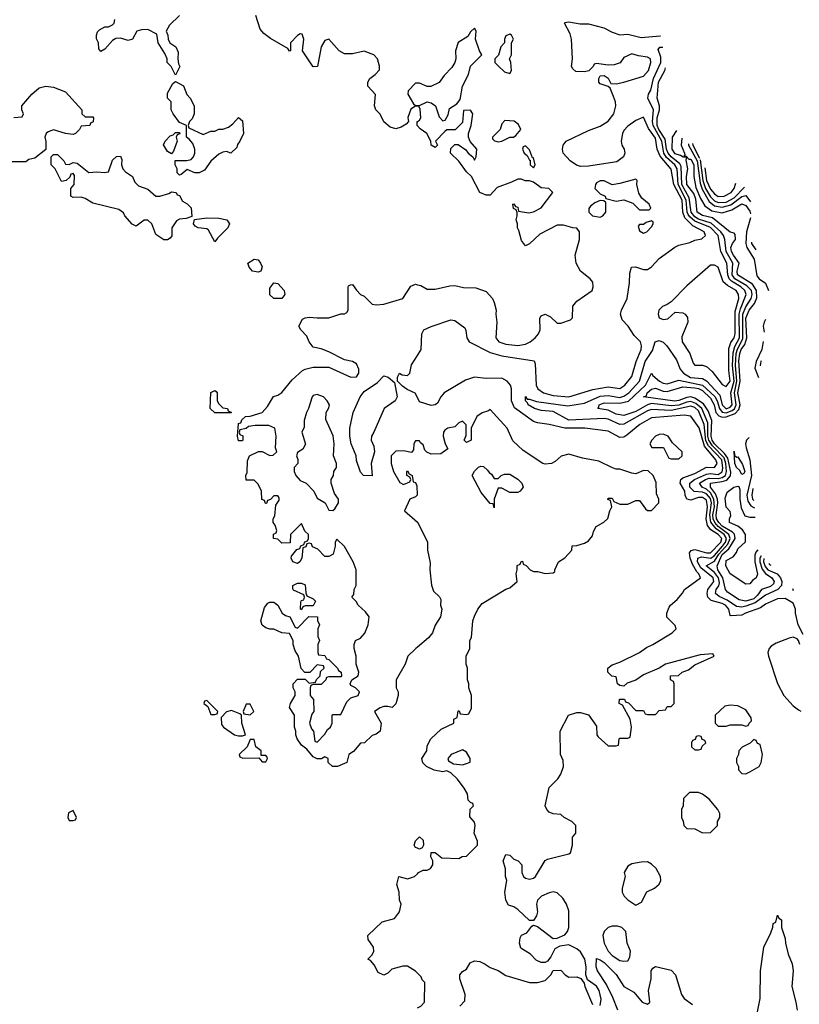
# Model space of a CAD drawing. Header units: inches. Extents: x 2380053 to 2584298, y 380219 to 546618.
# Tile 720 of 788: x 2537978 to 2541942, y 481840 to 486848. Entities that reach past the tile are written whole.
import ezdxf

# ---------------------------------------------------------------- set-up
doc = ezdxf.new("R2010")
doc.units = ezdxf.units.IN
doc.header["$MEASUREMENT"] = 0
doc.layers.add('C5438', color=7, linetype='Continuous')
doc.layers.add('C5448', color=7, linetype='Continuous')

msp = doc.modelspace()

# ---------------------------------------------------------------- linework, layer by layer
at = {"layer": 'C5438', "color": 2}
for points, elevation in [([(2538790.9, 486869.1), (2538739.8, 486820.2), (2538722, 486790), (2538731.3, 486770), (2538732, 486750), (2538742, 486730), (2538771.3, 486710), (2538783.6, 486683.6), (2538782, 486650), (2538784.7, 486624.7), (2538791.3, 486610), (2538770, 486566), (2538748, 486610), (2538728, 486630), (2538728, 486650), (2538716.4, 486676.4), (2538682, 486730), (2538675.3, 486775.3), (2538630, 486798), (2538596.4, 486796.4), (2538574, 486790), (2538550.7, 486749.3), (2538530, 486742), (2538490, 486754), (2538467.1, 486752.9), (2538450, 486742), (2538410, 486698), (2538390, 486686), (2538380.4, 486700.4), (2538378, 486730), (2538368.4, 486751.6), (2538368, 486770), (2538373.6, 486786.4), (2538383.2, 486796.8), (2538410, 486811.3), (2538430, 486812), (2538450, 486822), (2538458, 486830), (2538462, 486850)], 34), ([(2540000, 486408.3), (2539990, 486408.7), (2539966.4, 486393.6), (2539951.6, 486351.6), (2539954, 486330), (2539943.6, 486316.4), (2539918, 486302), (2539890, 486294), (2539860.9, 486300.9), (2539829.3, 486329.3), (2539810, 486368), (2539788.7, 486390), (2539782, 486410), (2539787.3, 486467.3), (2539748.7, 486510), (2539748.7, 486530), (2539758, 486550), (2539786, 486570), (2539807.3, 486592.7), (2539808, 486612), (2539797.2, 486650), (2539779, 486670), (2539730, 486689), (2539670, 486674), (2539630, 486674), (2539602, 486690), (2539550, 486748.7), (2539530, 486742), (2539511, 486710), (2539492, 486610), (2539470, 486608.7), (2539415.3, 486690), (2539422, 486750), (2539414, 486774), (2539403.6, 486776.4), (2539390, 486768), (2539354, 486730), (2539354, 486690), (2539350, 486688), (2539342, 486702), (2539252.9, 486752.9), (2539218.6, 486778.6), (2539200.9, 486800.9), (2539178, 486870)], 34), ([(2537948.4, 486351.6), (2537990, 486354), (2537998, 486370), (2537988, 486390), (2537988, 486410), (2538039, 486470), (2538077.5, 486502.5), (2538110.8, 486510.8), (2538150, 486504.7), (2538210, 486482), (2538294, 486390), (2538294, 486370), (2538310, 486354), (2538350, 486354), (2538354, 486350), (2538351.3, 486328.7), (2538338, 486322), (2538334, 486310), (2538290, 486306), (2538282, 486290), (2538262, 486270), (2538250, 486265.2), (2538210, 486268.7), (2538150, 486288.7), (2538122, 486278), (2538112, 486270), (2538106, 486250), (2538111.6, 486228.4), (2538111.3, 486188.7), (2538055.3, 486144.7), (2538023.6, 486136.4), (2538010, 486126), (2537910, 486126)], 34), ([(2540000, 486526), (2539990, 486526), (2539952.7, 486487.3), (2539952, 486470), (2539979.6, 486419.6), (2539990, 486412), (2540000, 486412)], 34), ([(2540000, 486307.9), (2539998, 486310), (2539998, 486330), (2540000, 486331.3)], 34), ([(2540000, 483657), (2539991.3, 483650), (2539951.3, 483610), (2539938, 483570), (2539892, 483490), (2539892, 483450), (2539902, 483430), (2539902, 483410), (2539890, 483368), (2539871, 483349), (2539850, 483355.3), (2539830, 483355.3), (2539810, 483348.7), (2539782, 483330), (2539816, 483270), (2539811.3, 483230), (2539790, 483214), (2539770, 483208), (2539730.9, 483169.1), (2539710, 483168), (2539674.4, 483125.6), (2539652, 483110), (2539642, 483070), (2539594, 483050), (2539568.9, 483048.9), (2539546, 483070), (2539546, 483090), (2539530, 483098), (2539512, 483088), (2539490, 483088), (2539470, 483098), (2539438, 483138), (2539410, 483158), (2539388.7, 483190), (2539382, 483210), (2539382, 483230), (2539375.3, 483250), (2539375.3, 483310), (2539349.2, 483350), (2539355.3, 483370), (2539378, 483410), (2539378, 483430), (2539368.9, 483448.9), (2539368, 483470), (2539390, 483494), (2539430, 483494), (2539450, 483474), (2539482, 483478), (2539487.3, 483492.7), (2539506, 483510), (2539507.3, 483532.7), (2539526, 483550), (2539522, 483562), (2539490, 483566), (2539452.7, 483527.3), (2539427.3, 483527.3), (2539408.4, 483548.4), (2539395.3, 483610), (2539378, 483638), (2539369, 483670), (2539368.7, 483690), (2539350, 483726), (2539310, 483728.7), (2539270, 483748), (2539250, 483748), (2539230, 483755.3), (2539210, 483768), (2539204, 483790), (2539222, 483858), (2539240.2, 483879.8), (2539250, 483884.7), (2539270, 483884.7), (2539290.8, 483870.8), (2539312, 483830), (2539330, 483818), (2539351.3, 483811.3), (2539378, 483758), (2539390, 483754), (2539447.3, 483812.7), (2539491.3, 483811.3), (2539492.7, 483792.7), (2539502, 483770), (2539494, 483750), (2539494, 483710), (2539502, 483690), (2539494, 483670), (2539494, 483630), (2539498, 483618), (2539530, 483614), (2539538, 483598), (2539550, 483594), (2539594, 483550), (2539598, 483538), (2539612, 483530), (2539614, 483510), (2539610, 483506), (2539550, 483506), (2539538, 483502), (2539534, 483490), (2539510, 483466), (2539470, 483466), (2539458, 483462), (2539454, 483450), (2539454, 483410), (2539472, 483390), (2539474, 483330), (2539463.6, 483316.4), (2539452, 483270), (2539461, 483241), (2539472, 483230), (2539478, 483178), (2539490, 483174), (2539530, 483214), (2539543.1, 483236.9), (2539558, 483250), (2539566, 483270), (2539566, 483310), (2539570, 483314), (2539610, 483314), (2539642, 483378), (2539662, 483398), (2539698, 483410), (2539706, 483430), (2539686, 483450), (2539662, 483462), (2539658, 483470), (2539666, 483490), (2539698, 483510), (2539702, 483530), (2539688, 483570), (2539688, 483610), (2539678, 483650), (2539678, 483670), (2539686, 483690), (2539710, 483702), (2539732.9, 483727.1), (2539749, 483770), (2539754, 483810), (2539736.5, 483836.5), (2539698, 483870), (2539688.4, 483888.4), (2539666, 483910), (2539676.4, 483923.6), (2539678, 483950), (2539688, 483970), (2539688.7, 484050), (2539674, 484090), (2539630, 484168), (2539590, 484206), (2539582, 484190), (2539582, 484170), (2539572, 484130), (2539550, 484118), (2539530, 484118), (2539494.6, 484154.6), (2539467.3, 484167.3), (2539462, 484182), (2539450, 484186), (2539438, 484182), (2539432.7, 484167.3), (2539418, 484162), (2539412, 484110), (2539402, 484090), (2539390, 484082), (2539366, 484090), (2539358, 484110), (2539360.4, 484119.6), (2539387.3, 484152.7), (2539402, 484158), (2539407.3, 484172.7), (2539422, 484178), (2539427.3, 484192.7), (2539442, 484198), (2539446, 484210), (2539446, 484230), (2539427.3, 484247.3), (2539410, 484286), (2539354, 484230), (2539352.7, 484187.3), (2539310, 484186), (2539290, 484206), (2539268, 484210), (2539268.4, 484231.6), (2539282, 484238), (2539286, 484250), (2539276.4, 484276.4), (2539266, 484290), (2539266, 484310), (2539274.6, 484325.4), (2539280.4, 484379.6), (2539296.4, 484403.6), (2539296.4, 484416.4), (2539290, 484426), (2539270, 484426), (2539252.7, 484407.3), (2539238, 484402), (2539232.7, 484387.3), (2539227.3, 484387.3), (2539222, 484402), (2539208.4, 484408.4), (2539208, 484450), (2539190, 484486), (2539170, 484506), (2539130, 484506), (2539128, 484530), (2539135.3, 484544.7), (2539136.4, 484603.6), (2539146, 484630), (2539191.6, 484651.6), (2539210, 484652), (2539250, 484632), (2539267.3, 484632.7), (2539286, 484650), (2539278, 484670), (2539282, 484730), (2539275.3, 484770), (2539244.7, 484784.7), (2539175.3, 484784.7), (2539141, 484779), (2539130, 484768), (2539098, 484762), (2539094, 484750), (2539098, 484738), (2539111.6, 484731.6), (2539111.6, 484711.6), (2539110, 484706), (2539090, 484706), (2539086, 484730), (2539090, 484794), (2539102, 484798), (2539107.3, 484812.7), (2539126, 484830), (2539150, 484831.3), (2539210, 484851), (2539238.6, 484881.4), (2539268.9, 484931.1), (2539290, 484938), (2539310, 484951.3), (2539363.7, 485016.3), (2539416, 485064), (2539430, 485071.3), (2539470, 485081), (2539550, 485080.7), (2539662, 485030), (2539690, 485031), (2539702.7, 485050), (2539702.7, 485070), (2539690, 485097.2), (2539670, 485109), (2539630, 485118), (2539550, 485159.5), (2539510, 485174), (2539470, 485182), (2539449.3, 485209.3), (2539438.6, 485238.6), (2539408, 485270), (2539398, 485290), (2539415.3, 485324.7), (2539430, 485331.3), (2539450, 485336), (2539490, 485331), (2539548.9, 485331.1), (2539610, 485351.3), (2539630, 485352), (2539640.4, 485359.6), (2539648.4, 485371.6), (2539648.4, 485488.4), (2539650, 485494), (2539660.4, 485499.6), (2539670, 485502), (2539690, 485472), (2539711.3, 485451.3), (2539730, 485442), (2539770, 485402), (2539790, 485398), (2539830, 485401), (2539926, 485430), (2539966.3, 485493.7), (2539990, 485502.8), (2540000, 485500.5)], 34), ([(2540000, 484925.7), (2539989.2, 484949.2), (2539947.3, 484967.3), (2539924.1, 484984.1), (2539898, 485010), (2539898, 485030), (2539908.9, 485051.1), (2539922, 485042), (2539950, 485038), (2539962, 485050), (2539970, 485092), (2540000, 485139.8)], 30), ([(2540000, 484706), (2539990, 484706), (2539982, 484690), (2539979.6, 484660.4), (2539970, 484646), (2539930, 484655.3), (2539890, 484654), (2539867.3, 484630), (2539866.8, 484590), (2539878, 484550), (2539910, 484494), (2539930, 484484.7), (2539962, 484498), (2539966, 484510), (2539962, 484522), (2539946, 484530), (2539946, 484550), (2539950, 484554), (2539958, 484538), (2539974, 484530), (2539978, 484498), (2539990, 484494), (2539996.9, 484476.9), (2539998, 484430), (2539990, 484422), (2539962, 484410), (2539934, 484350), (2540000, 484291.8)], 34), ([(2540000, 482633.3), (2539990, 482638), (2539984, 482650), (2539990, 482672), (2540000, 482682)], 34), ([(2540000, 481998.4), (2539990, 482008.7), (2539950, 482033.2), (2539926.4, 482033.6), (2539870, 482018), (2539850, 481998), (2539830, 481988.7), (2539801.2, 482001.2), (2539780.4, 482040.4), (2539762, 482062), (2539748.7, 482070), (2539770, 482092), (2539779, 482110), (2539777.2, 482130), (2539749.2, 482170), (2539748.7, 482190), (2539821.5, 482258.5), (2539884, 482276), (2539909, 482310), (2539918, 482350), (2539908.7, 482370), (2539908, 482410), (2539895.3, 482450), (2539906, 482490), (2539950, 482478), (2539986, 482490), (2540000, 482504)], 34)]:
    msp.add_lwpolyline(points, dxfattribs=dict(at, elevation=elevation))
for points, elevation in [([(2538910, 486264.7), (2538950, 486282), (2538970, 486282), (2538990, 486291.3), (2539010, 486291.3), (2539039, 486301), (2539062, 486318), (2539090, 486351.3), (2539110, 486334), (2539116, 486270), (2539098, 486230), (2539086, 486214), (2539082, 486198), (2539051.3, 486168.7), (2539030, 486178), (2539010, 486175.3), (2538990, 486164), (2538950, 486129), (2538917.1, 486082.9), (2538890, 486069.2), (2538869, 486069), (2538830, 486086), (2538799.6, 486060.4), (2538790, 486058), (2538778, 486070), (2538778, 486090), (2538768.7, 486110), (2538768, 486132), (2538828.4, 486131.6), (2538850, 486138), (2538862, 486150), (2538868.7, 486170), (2538868.7, 486190), (2538858, 486218), (2538840.4, 486240.4), (2538826, 486250), (2538826, 486310), (2538790, 486326), (2538758, 486370), (2538748, 486390), (2538748, 486430), (2538728.7, 486450), (2538730, 486474), (2538756.4, 486523.6), (2538770, 486534), (2538810, 486511.3), (2538827.3, 486467.3), (2538844.7, 486450), (2538864.7, 486410), (2538864.7, 486370), (2538855.3, 486344.7), (2538842, 486330), (2538834, 486310), (2538838, 486298)], 34), ([(2538750, 486166), (2538730, 486178), (2538708.9, 486211.1), (2538718, 486230), (2538743.1, 486256.9), (2538758, 486262), (2538770, 486274), (2538790, 486274), (2538792.7, 486267.3), (2538778, 486262), (2538774, 486250), (2538778, 486230), (2538759.6, 486180.4)], 34), ([(2538230, 486112), (2538250, 486122), (2538270, 486118), (2538330, 486071.3), (2538370, 486074.8), (2538408.9, 486071.1), (2538430, 486074), (2538450, 486134), (2538470, 486152), (2538490, 486154), (2538498, 486138), (2538496, 486110), (2538502, 486090), (2538515.3, 486075.3), (2538550.7, 486050.7), (2538562.5, 486022.5), (2538582.5, 486002.5), (2538630, 485986), (2538670, 485951.3), (2538690, 485951.3), (2538736.4, 485963.6), (2538750, 485972), (2538774, 485970), (2538778, 485958), (2538790, 485954), (2538805.4, 485925.4), (2538830, 485911.3), (2538850, 485891.3), (2538852.7, 485847.3), (2538823.6, 485836.4), (2538790, 485834), (2538775.3, 485824.7), (2538751.3, 485790), (2538751.6, 485748.4), (2538743.6, 485736.4), (2538730, 485728), (2538710, 485729), (2538670, 485755.3), (2538649.2, 485809.2), (2538630, 485828.7), (2538610, 485828.7), (2538570, 485798), (2538550, 485808.7), (2538513.2, 485850), (2538506, 485866), (2538482.7, 485882.7), (2538350, 485915.1), (2538310, 485939.3), (2538290, 485946), (2538250, 485944), (2538238, 485950), (2538238, 485990), (2538255.3, 486010), (2538256.4, 486056.4), (2538250, 486066), (2538238, 486062), (2538232.7, 486047.3), (2538214, 486030), (2538190, 486026), (2538158, 486090), (2538138, 486110), (2538138, 486150), (2538150, 486162), (2538170, 486162), (2538202, 486130), (2538210, 486114)], 34), ([(2538970, 485718), (2538938, 485778), (2538930, 485784), (2538886, 485790), (2538870, 485798), (2538862, 485810), (2538867.3, 485832.7), (2538930, 485840.7), (2538990, 485838.8), (2539030.7, 485830.7), (2539044.7, 485810), (2539036, 485790), (2538982.8, 485737.2)], 34), ([(2539190, 485563.7), (2539162, 485570), (2539144, 485590), (2539138, 485610), (2539170, 485631), (2539190, 485626), (2539202.8, 485610), (2539210.5, 485590.5), (2539204.7, 485570)], 34), ([(2539270, 485429.4), (2539249.6, 485449.6), (2539250, 485482), (2539269.5, 485510.5), (2539290, 485506.8), (2539322.8, 485470), (2539326.8, 485450), (2539310, 485429.4)], 34), ([(2539770, 484528), (2539726, 484530), (2539710, 484546), (2539690, 484606), (2539689, 484630), (2539662.7, 484690), (2539656, 484730), (2539656, 484770), (2539674, 484850), (2539709.2, 484930), (2539730, 484957.3), (2539797.2, 485002.8), (2539830, 485036), (2539850.7, 485030.7), (2539883.6, 485003.6), (2539896.3, 484930), (2539886.8, 484910), (2539831, 484870), (2539778.8, 484750), (2539766, 484730), (2539764.7, 484710), (2539778.5, 484678.5), (2539782, 484650), (2539764.7, 484590)], 30), ([(2539050, 484848), (2538970, 484848.7), (2538946, 484870), (2538950, 484952), (2538970, 484962), (2538976.9, 484956.9), (2538982, 484950), (2538982, 484910), (2538990, 484894), (2539010, 484874), (2539034, 484870), (2539038, 484858), (2539054, 484850)], 34), ([(2539490, 484941.2), (2539470, 484937.2), (2539464.9, 484930), (2539446.8, 484870), (2539436, 484850), (2539424.7, 484810), (2539423.6, 484776.4), (2539412, 484750), (2539431.1, 484688.9), (2539416.9, 484663.1), (2539390, 484646), (2539384.7, 484630), (2539391.3, 484611.3), (2539392, 484590), (2539374, 484570), (2539374, 484550), (2539382, 484530), (2539404.7, 484504.7), (2539434, 484490), (2539474, 484450), (2539490, 484414), (2539531.1, 484391.1), (2539550, 484354), (2539570, 484352), (2539580.4, 484359.6), (2539598, 484390), (2539598, 484410), (2539578, 484438), (2539562, 484490), (2539562, 484510), (2539574, 484530), (2539575.3, 484550), (2539588, 484570), (2539588, 484590), (2539572.7, 484630), (2539576, 484690), (2539571.7, 484731.7), (2539534.6, 484814.6), (2539535.3, 484850), (2539550, 484874), (2539553.2, 484890), (2539542, 484910), (2539522, 484930)], 34), ([(2539410, 483846), (2539406, 483850), (2539407.3, 483887.3), (2539410, 483894), (2539422, 483898), (2539426, 483910), (2539422, 483922), (2539370, 483946), (2539367.3, 483952.7), (2539366, 483970), (2539390, 483982), (2539410, 483982), (2539430, 483974), (2539432.7, 483932.7), (2539438, 483918), (2539470, 483902), (2539482, 483890), (2539470, 483866), (2539430, 483866), (2539418, 483862)], 34), ([(2538930, 483386), (2538918, 483382), (2538914, 483370), (2538934, 483354), (2538950, 483314), (2538970, 483314), (2538982, 483318), (2538986, 483330)], 38), ([(2539054.6, 483334.6), (2539030, 483328), (2539002, 483298), (2539003.6, 483263.6), (2539014, 483250), (2539070, 483211.3), (2539090, 483204.7), (2539110, 483204.7), (2539126, 483210), (2539108, 483270), (2539106, 483310), (2539098, 483318)], 38), ([(2539150, 483366), (2539130, 483366), (2539114, 483330), (2539118, 483318), (2539150, 483312), (2539168, 483330)], 38), ([(2539170, 483186), (2539150, 483186), (2539134, 483150), (2539094, 483110), (2539098, 483098), (2539112.7, 483092.7), (2539194, 483094), (2539210, 483074), (2539230, 483074), (2539238, 483090), (2539236.4, 483096.4), (2539230, 483106), (2539206, 483106), (2539206, 483130), (2539178, 483150)], 38), ([(2538250, 482826), (2538226, 482814), (2538222, 482790), (2538230, 482774), (2538250, 482774), (2538262, 482778), (2538266, 482790)], 38)]:
    msp.add_lwpolyline(points, close=True, dxfattribs=dict(at, elevation=elevation))
at = {"layer": 'C5448', "color": 2}
for points, elevation in [([(2540000, 485139.8), (2540019, 485170), (2540022.7, 485250), (2540033.2, 485270), (2540070, 485288), (2540170, 485321), (2540190, 485318), (2540241, 485281), (2540246.8, 485266.8), (2540250.7, 485230), (2540264, 485210), (2540370, 485155.3), (2540430, 485138), (2540593.4, 485113.4), (2540598.5, 485098.5), (2540604.2, 484990), (2540612.7, 484970), (2540640.7, 484950), (2540690, 484936.9), (2540770, 484930.3), (2540892.2, 484967.8), (2540970, 484980.3), (2541030, 484972.7), (2541055.1, 484990), (2541090, 485034), (2541112.6, 485110), (2541136.9, 485170), (2541138.7, 485190), (2541133.6, 485210), (2541102, 485242), (2541072.3, 485290), (2541041, 485321), (2541032, 485350), (2541037, 485370), (2541067.3, 485430), (2541078.4, 485510), (2541080.2, 485559.8), (2541088, 485590), (2541109, 485591), (2541150, 485577.3), (2541170, 485577.3), (2541190, 485590.6), (2541230, 485633.4), (2541308.1, 485691.9), (2541330, 485702), (2541384.8, 485715.2), (2541410, 485727.3), (2541445.6, 485734.4), (2541464, 485750), (2541458, 485770), (2541400.6, 485800.6), (2541360.3, 485840.3), (2541349.8, 485870), (2541345.4, 485930), (2541303.7, 486010), (2541290, 486087.3), (2541234.2, 486154.2), (2541219.8, 486190), (2541210, 486245.1), (2541175.5, 486295.5), (2541150, 486352.3), (2541110, 486336), (2541070, 486306.6), (2541050, 486285.2), (2541043.1, 486270), (2541036.3, 486230), (2541038.8, 486210), (2541050.8, 486190), (2541054.8, 486170), (2541047.7, 486150), (2541014.8, 486125.2), (2540870, 486103.1), (2540830, 486102.3), (2540808.8, 486108.8), (2540776.2, 486130), (2540741.2, 486170), (2540737.2, 486190), (2540741.2, 486210), (2540757.2, 486230), (2540870, 486284.4), (2540930, 486306), (2540970, 486333), (2540998.7, 486370), (2541008.3, 486410), (2541006.9, 486430), (2540997.4, 486457.4), (2540979.3, 486499.3), (2540970, 486508.7), (2540930, 486522), (2540922, 486530), (2540922, 486550), (2540930, 486562), (2540950, 486564.7), (2540970, 486551.3), (2540983.6, 486523.6), (2541010, 486522.8), (2541050, 486531), (2541150, 486560.5), (2541174.3, 486590), (2541187.3, 486630), (2541185.2, 486650), (2541170, 486657.6), (2541124.1, 486664.1), (2541090, 486675.3), (2541050, 486655.3), (2541030.9, 486629.1), (2541001, 486619), (2540970, 486617.2), (2540910, 486626), (2540898, 486622), (2540894, 486610), (2540871.1, 486588.9), (2540850, 486584), (2540805.2, 486585.2), (2540790, 486598), (2540784, 486610), (2540789, 486650), (2540784, 486750), (2540776.5, 486776.5), (2540748, 486830), (2540750, 486834), (2540770, 486838), (2540826.8, 486826.8), (2540870, 486827.3), (2540947.1, 486807.1), (2540990, 486784.7), (2541030, 486771.3), (2541070, 486774.8), (2541138, 486758), (2541234.2, 486765.8), (2541235.4, 486766.2)], 30), ([(2540000, 486412), (2540010, 486412), (2540050, 486431.3), (2540070, 486424.7), (2540092, 486410), (2540110, 486354), (2540130, 486334), (2540142, 486338), (2540156.4, 486363.6), (2540164, 486396), (2540200.4, 486419.6), (2540217.2, 486442.8), (2540228.7, 486510), (2540259, 486570), (2540270, 486612), (2540328, 486670), (2540315.3, 486690), (2540295.3, 486750), (2540298, 486790), (2540290, 486806), (2540270, 486786), (2540256.9, 486763.1), (2540208, 486732), (2540194, 486690), (2540196, 486650), (2540191, 486630), (2540175.5, 486604.5), (2540135.9, 486564.1), (2540110.4, 486529.6), (2540068.4, 486508.4), (2540050, 486508), (2540010, 486526), (2540000, 486526)], 34), ([(2541961.6, 483721.6), (2541935.6, 483770), (2541922, 483830), (2541921.7, 483850), (2541910, 483880.5), (2541870, 483904.5), (2541830, 483902.9), (2541770, 483875.6), (2541743.9, 483856.1), (2541667.3, 483830), (2541650, 483819.6), (2541595.3, 483815.3), (2541590, 483818), (2541582.7, 483850), (2541566.9, 483870), (2541550, 483878.7), (2541494.1, 483894.1), (2541476.9, 483910), (2541472.9, 483930), (2541476.4, 483950), (2541507.2, 483990), (2541504.5, 484010), (2541440.9, 484060.9), (2541424.3, 484090), (2541425.3, 484110), (2541444.2, 484115.8), (2541491.4, 484108.6), (2541510, 484123), (2541550.9, 484170), (2541566.7, 484190), (2541572.2, 484210), (2541559, 484230), (2541519, 484259), (2541492, 484292), (2541486.4, 484330), (2541496.1, 484390), (2541490, 484412.9), (2541470, 484437.1), (2541450, 484445.2), (2541407.8, 484447.8), (2541385.7, 484470), (2541385, 484490), (2541408, 484510), (2541470, 484536.1), (2541490, 484539.2), (2541530, 484535.5), (2541550, 484547.6), (2541553.6, 484566.4), (2541547, 484610), (2541480.8, 484680.8), (2541466.9, 484706.9), (2541458.8, 484790), (2541430, 484858.9), (2541410, 484876.1), (2541390, 484883.2), (2541290, 484861.1), (2541190, 484866.2), (2541170, 484859.4), (2541050, 484791.1), (2541030, 484789.7), (2540970, 484815.6), (2540950, 484819.1), (2540770, 484811), (2540690, 484855.1), (2540630, 484860.5), (2540595.3, 484870), (2540563.7, 484890), (2540560.2, 484900.2), (2540549.5, 484910), (2540550, 484931), (2540558, 484918), (2540570, 484918.8), (2540606, 484906), (2540764, 484884), (2540850, 484898.5), (2540930, 484933.7), (2540970, 484937.1), (2541030, 484927.1), (2541050, 484933), (2541074.5, 484950), (2541129.7, 485010), (2541157.8, 485110), (2541195, 485164.9), (2541209.6, 485210.3), (2541230, 485216.3), (2541250, 485207.7), (2541267.7, 485190), (2541318, 485118), (2541336.5, 485070), (2541353.4, 485050), (2541389.1, 485029.1), (2541450, 485022.4), (2541470, 485011.7), (2541537.8, 484937.8), (2541550.2, 484890), (2541558.9, 484878.9), (2541570, 484869.6), (2541590, 484876.8), (2541600.5, 484890), (2541594.2, 484950), (2541609.9, 485010), (2541602, 485090), (2541606.1, 485153.9), (2541614.2, 485185.7), (2541637.2, 485230), (2541636.4, 485350), (2541642.7, 485377.3), (2541671.5, 485450), (2541665, 485470), (2541644.8, 485490), (2541597.7, 485517.7), (2541585.7, 485530), (2541577.7, 485550), (2541573, 485610), (2541542, 485670), (2541530, 485750.7), (2541490, 485791.6), (2541410, 485823.8), (2541384.9, 485844.9), (2541377.3, 485857.3), (2541371.8, 485870), (2541366.1, 485930), (2541325.1, 486010), (2541319.9, 486090), (2541308.1, 486110), (2541267.3, 486147.3), (2541253.5, 486170), (2541242.1, 486230), (2541198.1, 486310), (2541195.5, 486330), (2541201.1, 486390), (2541171.3, 486450), (2541175.1, 486470), (2541186.6, 486490), (2541200.7, 486550), (2541237.7, 486630), (2541237.2, 486657.2), (2541223.3, 486696.7), (2541232.1, 486707.9), (2541248.6, 486709.4)], 26), ([(2541761, 484107.7), (2541760.3, 484090), (2541767.3, 484067.3), (2541782.3, 484050), (2541828.9, 484028.9), (2541846.4, 484010), (2541852.8, 483990), (2541851.3, 483970), (2541832.7, 483950), (2541770, 483921.6), (2541717.5, 483882.5), (2541670, 483865.4), (2541650, 483860.6), (2541623, 483863), (2541575.3, 483895.3), (2541534.1, 483914.1), (2541515.1, 483930), (2541518.7, 483950), (2541532.1, 483967.9), (2541536, 483984), (2541531, 484010), (2541510, 484036.5), (2541468.7, 484070), (2541510, 484094.4), (2541533.1, 484130), (2541579.1, 484180.9), (2541590.5, 484210), (2541582.8, 484230), (2541529.9, 484269.9), (2541511.9, 484290), (2541503.1, 484310), (2541501.8, 484330), (2541510.3, 484370), (2541507.9, 484410), (2541490, 484441.5), (2541470, 484460.2), (2541447, 484470), (2541434.3, 484490), (2541464.7, 484510), (2541484, 484516), (2541530, 484515.2), (2541550, 484519.8), (2541565.8, 484530), (2541572.3, 484550), (2541568.7, 484590), (2541558.9, 484618.9), (2541500.1, 484680.1), (2541481, 484710), (2541477.1, 484730), (2541477.3, 484797.3), (2541446.8, 484870), (2541416, 484896), (2541390, 484905.8), (2541370, 484903.1), (2541330, 484887.9), (2541290, 484883.4), (2541190, 484895.2), (2541170, 484889.2), (2541110, 484854.8), (2541050, 484835.3), (2541010, 484841.8), (2540970, 484861.7), (2540918, 484870), (2540923.1, 484876.9), (2540923.7, 484890), (2540950, 484898.9), (2541030, 484897.3), (2541072.5, 484907.5), (2541159.8, 484990), (2541190, 485051), (2541197.6, 485037.6), (2541230.2, 485010.2), (2541250, 484999.7), (2541270, 484996.5), (2541330, 485014.7), (2541450, 484989.5), (2541512, 484932), (2541524.6, 484910), (2541535.7, 484870), (2541550, 484851.6), (2541570, 484848.6), (2541599.9, 484860.1), (2541611.5, 484868.5), (2541621.2, 484890), (2541612.9, 484950), (2541623.7, 485010), (2541616.8, 485090), (2541621.4, 485150), (2541627.5, 485172.5), (2541654.9, 485225.1), (2541654.3, 485350), (2541670, 485388.1), (2541696.3, 485430), (2541701.9, 485450), (2541697.9, 485470), (2541674.7, 485494.7), (2541614.2, 485530), (2541599.9, 485550), (2541603, 485610), (2541570.5, 485670), (2541563.5, 485730), (2541556.8, 485750), (2541542.1, 485770), (2541493.4, 485813.4), (2541430, 485833.8), (2541410, 485846), (2541391.2, 485870), (2541381.6, 485941.6), (2541344.2, 486010), (2541341.1, 486101.1), (2541334.5, 486114.5), (2541290.6, 486150), (2541274.7, 486170), (2541267.1, 486190), (2541259.9, 486239.9), (2541226.9, 486290), (2541218.8, 486310), (2541219.6, 486350), (2541231.4, 486390), (2541230.7, 486410), (2541219.8, 486450), (2541225.2, 486530), (2541258, 486590), (2541262, 486603.5)], 22), ([(2540000, 486331.3), (2540010, 486338), (2540017.2, 486350), (2540014, 486394), (2540008, 486408), (2540000, 486408.3)], 34), ([(2540000, 485500.5), (2540016.8, 485496.8), (2540050, 485478), (2540090, 485478), (2540164.7, 485495.3), (2540190, 485496), (2540234.6, 485485.4), (2540296.4, 485483.6), (2540350, 485466), (2540381, 485430), (2540391, 485410), (2540401, 485370), (2540398.8, 485350), (2540404, 485310), (2540398.8, 485230), (2540414.8, 485210), (2540450, 485197.6), (2540510, 485190.4), (2540550, 485198), (2540573.2, 485210), (2540599, 485230), (2540615.3, 485250), (2540624, 485270), (2540622, 485330), (2540630, 485342), (2540648.9, 485351.1), (2540676.9, 485336.9), (2540710, 485304.7), (2540730, 485304.7), (2540778, 485322), (2540788.4, 485331.6), (2540790, 485391.3), (2540810, 485416), (2540889, 485470), (2540894, 485490), (2540892.7, 485512.7), (2540879, 485530), (2540830, 485569), (2540806.6, 485610), (2540802, 485650), (2540824.5, 485730), (2540824, 485770), (2540810, 485788.7), (2540790, 485789), (2540743.2, 485803.2), (2540710, 485802.9), (2540622, 485758), (2540570, 485708), (2540550, 485698), (2540530, 485726), (2540516.4, 485776.4), (2540508.7, 485790), (2540508.7, 485810), (2540502, 485830), (2540508, 485850), (2540507.3, 485867.3), (2540502, 485882), (2540488.7, 485888.7), (2540486, 485910), (2540490, 485912), (2540498, 485898), (2540510, 485894), (2540514, 485874), (2540566, 485866), (2540590, 485870.8), (2540630, 485891), (2540688, 485970), (2540668.9, 485988.9), (2540630, 485993.2), (2540590, 486022), (2540570, 486028.7), (2540548.4, 486028.4), (2540530, 486038), (2540510, 486038), (2540478.8, 486021.2), (2540405.2, 485994.8), (2540370, 485955.3), (2540350, 485955.3), (2540318, 485970), (2540275.3, 486050), (2540250, 486075.3), (2540210, 486129), (2540168, 486170), (2540170, 486194), (2540190, 486214), (2540207.3, 486212.7), (2540246.4, 486186.4), (2540258, 486170), (2540282, 486150), (2540290, 486134), (2540298, 486150), (2540302, 486190), (2540269, 486229), (2540259, 486250), (2540259, 486270), (2540274, 486310), (2540282, 486370), (2540270, 486388), (2540234, 486386), (2540230, 486326), (2540191.6, 486288.4), (2540150, 486288), (2540139.6, 486280.4), (2540092, 486230), (2540102, 486210), (2540090, 486198), (2540069.5, 486209.5), (2540068.7, 486230), (2540048, 486270), (2540013.6, 486293.6), (2540000, 486307.9)], 34), ([(2541747.6, 484120.5), (2541740.9, 484110), (2541741.1, 484090), (2541752.5, 484052.5), (2541770, 484030.9), (2541802.3, 484010), (2541814.2, 483990), (2541810, 483978), (2541795, 483965), (2541750.1, 483949.9), (2541730, 483920.8), (2541710, 483903), (2541670, 483889.9), (2541636.5, 483896.5), (2541576.3, 483936.3), (2541567.1, 483950), (2541553.2, 484010), (2541527.4, 484050), (2541523.4, 484070), (2541550, 484127.5), (2541582.7, 484157.3), (2541615.7, 484210), (2541611.7, 484231.7), (2541601.9, 484241.9), (2541550, 484272.6), (2541532, 484290), (2541521.4, 484310), (2541518.9, 484330), (2541527.9, 484390), (2541525.1, 484410), (2541515.7, 484435.7), (2541490.9, 484470), (2541489.7, 484490), (2541550, 484498.4), (2541573.4, 484506.6), (2541592.5, 484527.5), (2541593, 484547), (2541578.3, 484618.3), (2541561.9, 484641.9), (2541510.6, 484690), (2541498.8, 484710), (2541493.6, 484730), (2541497, 484810), (2541478.7, 484858.7), (2541454.9, 484894.9), (2541410, 484923.7), (2541390, 484929.3), (2541370, 484927.3), (2541330, 484910.8), (2541308.1, 484908.1), (2541149.6, 484929.6), (2541164.8, 484935.2), (2541168.2, 484950), (2541190, 484968.4), (2541210, 484974), (2541250, 484958.3), (2541270, 484957.3), (2541350, 484980.2), (2541410, 484975.9), (2541430, 484971.9), (2541450, 484961.4), (2541490, 484922.4), (2541508.1, 484890), (2541517.4, 484850), (2541532.9, 484832.9), (2541550, 484826.7), (2541570, 484828.4), (2541615.2, 484844.8), (2541633.8, 484866.2), (2541640.7, 484890), (2541629.9, 484950), (2541640.9, 485010), (2541633.7, 485113.7), (2541638.6, 485150), (2541645.9, 485170), (2541664.3, 485195.7), (2541675.4, 485230), (2541670, 485330.5), (2541686.3, 485370), (2541714.5, 485405.5), (2541726, 485434), (2541724.5, 485470), (2541703.2, 485503.2), (2541626.8, 485550), (2541625.4, 485570), (2541635.1, 485610), (2541606.3, 485650), (2541596.5, 485670), (2541594, 485690), (2541602, 485710), (2541617.6, 485730), (2541615.5, 485755.6), (2541610, 485762.4), (2541590, 485768), (2541499.9, 485839.9), (2541450, 485851.5), (2541422.7, 485870), (2541415.3, 485935.3), (2541404.8, 485964.8), (2541369.9, 486010), (2541368.2, 486050), (2541375.1, 486090), (2541366.6, 486133.4), (2541369.2, 486149.2), (2541350.8, 486149.2), (2541338, 486158), (2541310, 486166.6), (2541294.7, 486190), (2541297.2, 486250), (2541319.5, 486285.4)], 18), ([(2541343.6, 486245.9), (2541340.5, 486210), (2541358, 486170), (2541359.1, 486160.9), (2541354, 486154)], 18), ([(2541377.5, 486216.5), (2541378, 486210), (2541422.4, 486130), (2541437.1, 486017.1), (2541447, 485987), (2541483, 485923), (2541510, 485901.3), (2541550, 485893.9)], 22), ([(2541399.3, 486218.4), (2541400.1, 486210), (2541433.8, 486143.8)], 26), ([(2541354, 486154), (2541366, 486154), (2541379.6, 486139.6), (2541390, 486138.4), (2541404.9, 486110), (2541404.9, 486050), (2541415.1, 485995.1), (2541439.1, 485939.1), (2541461.8, 485901.8), (2541496.3, 485876.3), (2541550, 485866.5), (2541599.2, 485880.8), (2541650, 485911.3), (2541670, 485902.4), (2541690, 485874.4), (2541693.3, 485860.4)], 18), ([(2541437.4, 486136), (2541451, 486030), (2541465, 485990), (2541490, 485947), (2541510, 485926.3), (2541530, 485917.9), (2541570, 485920.4), (2541610, 485941.9), (2541662.3, 485996.6)], 26), ([(2541461.5, 486094.5), (2541469.6, 486030), (2541490, 485986), (2541510, 485962.7), (2541530, 485949.3), (2541559, 485950), (2541594.7, 485970), (2541611, 485990), (2541619.7, 486017.3)], 30), ([(2541550, 485893.9), (2541593.5, 485906.5), (2541650, 485949.3), (2541670, 485954.4), (2541693.9, 485921.2)], 22), ([(2541693.1, 485840.9), (2541672.5, 485770), (2541669.2, 485709.2), (2541674.5, 485690), (2541712.1, 485630), (2541725.3, 485545.3), (2541738.4, 485530), (2541770, 485508.7), (2541785.5, 485471.4)], 18), ([(2541698.5, 485716.9), (2541698.7, 485710), (2541720.5, 485677.1)], 22), ([(2541770, 485322.8), (2541763.5, 485310), (2541758.2, 485290), (2541763.3, 485259.5)], 18), ([(2541758.3, 485211.4), (2541751.2, 485170), (2541723.2, 485110), (2541716.4, 485076.4), (2541734.2, 485028.8)], 18), ([(2541747.4, 485113.1), (2541746.1, 485110), (2541742.9, 485090), (2541743.3, 485086.9)], 22), ([(2540930, 481834), (2540934.5, 481865.5), (2540923.6, 481910), (2540910, 481931.6), (2540864, 481964), (2540856, 481990), (2540858, 482030), (2540851.1, 482070), (2540830, 482106.6), (2540810, 482122), (2540770, 482142.7), (2540724, 482136), (2540698.8, 482121.2), (2540679.1, 482080.9), (2540661.4, 482058.6), (2540650, 482052.7), (2540630, 482052.3), (2540603.6, 482063.6), (2540574.5, 482094.5), (2540526, 482126), (2540519, 482150), (2540522, 482178), (2540530, 482191.3), (2540556.5, 482203.5), (2540582, 482238), (2540590, 482242), (2540610, 482236), (2540690, 482174.8), (2540710, 482176.3), (2540750, 482193.4), (2540762.9, 482210), (2540769.6, 482230), (2540770, 482315.3), (2540758.9, 482350), (2540738.9, 482378.9), (2540710, 482407.3), (2540690, 482411.3), (2540670, 482407.6), (2540631, 482390), (2540610.8, 482370), (2540606, 482350), (2540610.8, 482310), (2540604.7, 482290), (2540590, 482266), (2540570, 482266), (2540510, 482322), (2540490, 482335.3), (2540464, 482344), (2540449, 482369), (2540445.2, 482410), (2540454, 482470), (2540448.7, 482490), (2540448.4, 482528.4), (2540435.3, 482570), (2540450, 482602), (2540470, 482598), (2540490, 482578), (2540512, 482570), (2540531.3, 482550), (2540530.7, 482510), (2540538.8, 482490), (2540550, 482480.7), (2540570, 482475.5), (2540590, 482481.6), (2540600.9, 482490), (2540650, 482572), (2540661.2, 482578.8), (2540770, 482604.7), (2540778, 482610), (2540788, 482650), (2540788, 482690), (2540806, 482710), (2540806, 482750), (2540786, 482770), (2540746, 482790), (2540730, 482806), (2540690, 482808), (2540670, 482818), (2540658, 482830), (2540649, 482850), (2540670, 482942), (2540713.2, 482986.8), (2540729.1, 483010.9), (2540742, 483050), (2540740.4, 483080.4), (2540728, 483110), (2540726, 483230), (2540768.9, 483311.1), (2540810, 483324.7), (2540830, 483324.7), (2540870, 483312), (2540910, 483254), (2540912, 483210), (2540919.6, 483199.6), (2540970, 483154), (2541010, 483154), (2541022, 483158), (2541026, 483190), (2541030, 483194), (2541070, 483194), (2541082, 483198), (2541088, 483250), (2541082, 483290), (2541042, 483362), (2541026, 483370), (2541027.3, 483392.7), (2541052.7, 483392.7), (2541058, 483378), (2541072.7, 483372.7), (2541110, 483334), (2541150, 483334), (2541158, 483318), (2541170, 483314), (2541210, 483314), (2541230, 483334), (2541262, 483338), (2541270, 483354), (2541290, 483354), (2541306, 483370), (2541306, 483470), (2541302, 483482), (2541286, 483490), (2541286, 483510), (2541327.3, 483512.7), (2541346, 483530), (2541378, 483542), (2541410, 483566), (2541508, 483610), (2541502, 483622), (2541437.5, 483617.5), (2541262, 483570), (2541230, 483549), (2541150, 483515.3), (2541110, 483488), (2541066, 483474), (2541050, 483458), (2541030, 483462), (2541018, 483470), (2541010, 483506), (2540989.1, 483509.1), (2540968.7, 483530), (2540969, 483550), (2540990, 483566.8), (2541030, 483580.7), (2541129, 483630), (2541164.7, 483655.3), (2541197.2, 483670), (2541295.3, 483730), (2541315.3, 483750), (2541310, 483766), (2541268.4, 483808.4), (2541268, 483830), (2541280.4, 483859.6), (2541286, 483870), (2541320.4, 483899.6), (2541348.4, 483931.6), (2541358, 483950), (2541439.3, 484010), (2541431.1, 484030), (2541420, 484040), (2541399, 484079), (2541386.2, 484110), (2541383.9, 484136.1), (2541391.1, 484148.9), (2541410, 484154), (2541470, 484136.5), (2541490, 484135.9), (2541543.2, 484190), (2541547.8, 484210), (2541530, 484229.8), (2541492.7, 484252.7), (2541475.2, 484275.2), (2541467.4, 484310), (2541475, 484370), (2541470, 484404.2), (2541450, 484417.1), (2541430, 484417.1), (2541390, 484404.8), (2541370, 484409.7), (2541360.9, 484430), (2541359.8, 484450), (2541335.8, 484490), (2541339.7, 484510), (2541350, 484517.7), (2541410, 484539.2), (2541470, 484572.4), (2541510, 484570.6), (2541523.6, 484590), (2541518, 484610), (2541459.4, 484679.4), (2541432.7, 484772.7), (2541390, 484832.3), (2541356.1, 484836.1), (2541190, 484823), (2541130.6, 484790), (2541065.4, 484734.6), (2541050, 484725.1), (2541030, 484723.6), (2540970, 484755.1), (2540851, 484771), (2540750, 484769.7), (2540670, 484789.7), (2540610, 484796.9), (2540590, 484804.5), (2540493.9, 484873.9), (2540478.9, 484910), (2540478.7, 484970), (2540473.6, 484990), (2540456, 485010), (2540430, 485024.5), (2540350, 485022.4), (2540290, 485029.6), (2540244.7, 485015.3), (2540136, 484950), (2540118.8, 484930), (2540102.8, 484897.2), (2540090.7, 484889.3), (2540070, 484886.6), (2540010, 484904), (2540000, 484925.7)], 30), ([(2540000, 482504), (2540006, 482510), (2540030, 482522), (2540050, 482522), (2540066, 482530), (2540078, 482550), (2540078, 482570), (2540068, 482590), (2540070, 482612), (2540090, 482612), (2540124.7, 482584.7), (2540210, 482582), (2540228.4, 482591.6), (2540250, 482594), (2540306, 482650), (2540306, 482670), (2540288, 482710), (2540294, 482750), (2540290, 482766), (2540267.3, 482792.7), (2540268.4, 482831.6), (2540286, 482850), (2540282, 482862), (2540270, 482866), (2540258, 482878), (2540255.3, 482910), (2540238.6, 482938.6), (2540204.7, 482984.7), (2540170, 483018), (2540150, 483028), (2540130, 483022), (2540086, 483030), (2540046, 483050), (2540028.4, 483068.4), (2540022, 483090), (2540048, 483130), (2540050, 483154), (2540068.7, 483190), (2540120.2, 483239.8), (2540186, 483270), (2540186, 483290), (2540202, 483298), (2540207.3, 483332.7), (2540212.7, 483332.7), (2540218, 483318), (2540250, 483314), (2540262, 483318), (2540274.6, 483345.4), (2540275.3, 483410), (2540262, 483450), (2540262, 483470), (2540255.3, 483490), (2540255.3, 483550), (2540248.7, 483570), (2540248.7, 483610), (2540266, 483650), (2540266, 483690), (2540274.6, 483705.4), (2540282, 483790), (2540290, 483814), (2540308, 483850), (2540330, 483878), (2540450, 483951.3), (2540470, 483958), (2540508, 483990), (2540502, 484030), (2540508, 484050), (2540508, 484072), (2540522, 484078), (2540527.3, 484092.7), (2540534, 484094), (2540538, 484078), (2540552.7, 484072.7), (2540574, 484050), (2540590, 484042), (2540610, 484042), (2540650, 484032), (2540690, 484034), (2540698, 484042), (2540698, 484050), (2540718, 484090), (2540749.1, 484110.9), (2540786, 484150), (2540787.3, 484172.7), (2540810, 484174), (2540850, 484186), (2540870, 484198), (2540890, 484222), (2540895.3, 484244.7), (2540908.9, 484271.1), (2540948.4, 484291.6), (2540968.4, 484311.6), (2540978, 484350), (2540988, 484370), (2540982, 484402), (2540968, 484408), (2540970, 484414), (2540990, 484414), (2540998, 484398), (2541030, 484384.7), (2541070, 484384.7), (2541110, 484402), (2541130, 484402), (2541159.6, 484359.6), (2541170, 484352), (2541190, 484352), (2541228, 484390), (2541228, 484410), (2541216.4, 484436.4), (2541214.6, 484494.6), (2541198, 484530), (2541173.6, 484553.6), (2541150, 484555.3), (2541110, 484538), (2541090, 484542), (2541030, 484562), (2541010, 484562), (2540991.6, 484568.4), (2540922, 484602), (2540838.6, 484618.6), (2540770, 484639), (2540731.1, 484628.9), (2540699.8, 484600.2), (2540682, 484590), (2540650, 484586.6), (2540638, 484590), (2540537.5, 484657.5), (2540485.6, 484705.6), (2540457.2, 484770), (2540370, 484866), (2540362, 484858), (2540330, 484848.7), (2540302, 484830), (2540274, 484770), (2540274, 484710), (2540250, 484698), (2540238, 484710), (2540247.3, 484732.7), (2540247.3, 484787.3), (2540230, 484806), (2540210, 484798), (2540190, 484778), (2540154, 484770), (2540139.6, 484760.4), (2540132, 484750), (2540131.3, 484730), (2540142, 484690), (2540154, 484666), (2540119.6, 484640.4), (2540070, 484639), (2540048.4, 484648.4), (2540038, 484658), (2540030, 484686), (2540015.3, 484695.3), (2540010, 484706), (2540000, 484706)], 34), ([(2541686.4, 484723.8), (2541673.8, 484710), (2541668.4, 484690), (2541670.9, 484670), (2541690.1, 484610.1), (2541698.2, 484530), (2541675.6, 484430), (2541680, 484400), (2541695.4, 484375.4), (2541710, 484366.7), (2541713.9, 484365.9)], 18), ([(2541731.5, 484152.1), (2541720.9, 484139.1), (2541715.6, 484124.4), (2541715.2, 484090), (2541730, 484028), (2541722.8, 484010), (2541703.7, 483996.3), (2541690, 483979), (2541670, 483977.2), (2541590, 484028.7), (2541567.8, 484070), (2541570, 484098), (2541604.7, 484115.3), (2541622.7, 484137.3), (2541630, 484156), (2541667.3, 484192.7), (2541667.6, 484230), (2541653, 484253), (2541630, 484272.7), (2541586, 484290), (2541586, 484310), (2541593.2, 484326.8), (2541590, 484346), (2541569.3, 484369.3), (2541565.6, 484414.4), (2541574.6, 484445.4), (2541608, 484470), (2541630, 484476), (2541634.4, 484474.4), (2541638.8, 484458.8), (2541638.7, 484410), (2541646, 484366), (2541664.7, 484324.7), (2541690, 484317.1)], 14), ([(2541705.7, 484463.9), (2541700.4, 484430), (2541704.4, 484410), (2541710.8, 484403.1)], 22), ([(2540000, 484291.8), (2540002, 484290), (2540052, 484190), (2540051.3, 484150), (2540065.4, 484085.4), (2540062.8, 484050), (2540071.6, 483971.6), (2540082, 483942), (2540112.7, 483912.7), (2540119.6, 483899.6), (2540118, 483870), (2540124.7, 483850), (2540118, 483810), (2540091.1, 483768.9), (2540076, 483730), (2540056.8, 483703.2), (2540000, 483657)], 34), ([(2541690, 484317.1), (2541717.9, 484317.5)], 14), ([(2541786.8, 484083), (2541790, 484076.9), (2541796.2, 484074.1)], 26), ([(2541908, 483953.5), (2541907.8, 483947.8), (2541913, 483945.9)], 26), ([(2541944.4, 483670), (2541936.9, 483690), (2541930, 483698.7), (2541910, 483706.6), (2541890, 483703.1), (2541823.4, 483676.6), (2541799.2, 483660.8), (2541787.7, 483650), (2541782, 483630), (2541784.9, 483610), (2541830, 483472), (2541862.8, 483410), (2541910, 483358), (2541936.9, 483336.9), (2541950, 483331.3)], 30), ([(2540000, 482682), (2540010, 482692), (2540030, 482674), (2540031.3, 482650), (2540023.6, 482636.4), (2540010, 482628.7), (2540000, 482633.3)], 34), ([(2541719, 481750), (2541742.7, 481870), (2541745.2, 482010), (2541762, 482130), (2541796.4, 482203.6), (2541807.3, 482232.7), (2541808, 482250), (2541822, 482258), (2541830, 482294), (2541838, 482278), (2541852, 482270), (2541851.3, 482230), (2541870, 482174), (2541871, 482150), (2541885.4, 482094.6), (2541905.2, 482045.2), (2541910.4, 482010), (2541903.1, 481930), (2541924.4, 481850), (2541930.3, 481810)], 26), ([(2540215.3, 481830), (2540242, 481858), (2540242.7, 481890), (2540215.1, 481970), (2540216, 481990), (2540230, 482006.8), (2540250, 482018), (2540268.7, 482050), (2540290, 482061), (2540316.8, 482056.8), (2540344.5, 482044.5), (2540370, 482026.8), (2540410.9, 482010.9), (2540450, 481986), (2540570, 481950.8), (2540610, 481950.8), (2540650, 481961), (2540678, 481990), (2540690, 482011.3), (2540730, 482014), (2540752, 481990), (2540770, 481978), (2540810, 481978.8), (2540831, 481971), (2540847.3, 481947.3), (2540850.8, 481930), (2540890, 481838)], 30), ([(2541019.7, 481810), (2540993.8, 481873.8), (2540960.6, 481940.6), (2540916.3, 482010), (2540909.7, 482030), (2540910, 482072), (2540930, 482065.5), (2540950, 482052.2), (2541011.3, 481991.3), (2541050.3, 481930.3), (2541100.9, 481900.9), (2541142, 481850), (2541170, 481840.7), (2541181.2, 481850), (2541175.1, 481910), (2541189.1, 481969.1), (2541189, 482010), (2541196.4, 482023.6), (2541210, 482031.3), (2541290, 482014), (2541313, 481990), (2541343, 481890), (2541355.5, 481870), (2541399, 481839)], 26), ([(2540000, 481821), (2540018, 481830), (2540035.3, 481850), (2540038, 481950), (2540024.7, 481964.7), (2540019, 481979), (2540000, 481998.4)], 34)]:
    msp.add_lwpolyline(points, dxfattribs=dict(at, elevation=elevation))
for points, elevation in [([(2540470, 486775.3), (2540450, 486766), (2540442, 486750), (2540442, 486730), (2540424.7, 486710), (2540411.6, 486668.4), (2540394, 486650), (2540394, 486630), (2540410, 486614), (2540443.6, 486583.6), (2540470, 486574), (2540478, 486590), (2540475.3, 486630), (2540468, 486650), (2540478, 486670), (2540478, 486730), (2540488, 486750), (2540478, 486770)], 34), ([(2540444.5, 486335.5), (2540430, 486318), (2540421, 486290), (2540382, 486250), (2540382, 486242), (2540391.6, 486231.6), (2540410, 486227.3), (2540430, 486231.3), (2540469.2, 486250.8), (2540488.7, 486251.3), (2540500.4, 486259.6), (2540526, 486290), (2540514.6, 486314.6), (2540492.3, 486332.3)], 34), ([(2540550, 486206), (2540538, 486202), (2540534, 486190), (2540542, 486170), (2540558, 486158), (2540570, 486134), (2540574, 486134), (2540574, 486110), (2540590, 486094), (2540598, 486110), (2540590, 486146), (2540586, 486146), (2540570, 486186)], 34), ([(2541110, 486038), (2541030, 486015.3), (2540990, 486008.7), (2540950, 486028), (2540930, 486028), (2540910, 486018), (2540904.7, 486010), (2540902, 485990), (2540930, 485962), (2540954, 485950), (2540958, 485938), (2541010, 485924.7), (2541050, 485932), (2541095.3, 485915.3), (2541130, 485882), (2541170, 485882), (2541178, 485882), (2541186, 485890), (2541178, 485910), (2541141.2, 485941.2), (2541125.2, 485965.2), (2541115.3, 486010), (2541118, 486030)], 34), ([(2540930, 485928), (2540902.8, 485917.2), (2540879.6, 485900.4), (2540871.6, 485888.4), (2540871.3, 485870), (2540890, 485851.3), (2540930, 485844), (2540942, 485850), (2540957.2, 485870), (2540958, 485918), (2540947.3, 485927.3)], 34), ([(2541190, 485826), (2541163.6, 485816.4), (2541150, 485806), (2541130, 485806), (2541122, 485798), (2541130, 485774), (2541150, 485762), (2541166, 485770), (2541190, 485794), (2541198, 485810), (2541198, 485818)], 34), ([(2541510, 485599.5), (2541490, 485599.5), (2541370, 485494.5), (2541290, 485413.2), (2541270, 485399), (2541246, 485390), (2541227.3, 485370), (2541224, 485350), (2541230, 485332), (2541250, 485322.8), (2541273.6, 485326.4), (2541310, 485361), (2541350, 485357.3), (2541361, 485350), (2541372.8, 485332.8), (2541374.9, 485310), (2541344.4, 485235.6), (2541345.5, 485210), (2541385.5, 485150), (2541401.6, 485101.6), (2541410, 485091), (2541450, 485090.6), (2541470, 485083.8), (2541498.6, 485058.6), (2541550, 484993), (2541570, 484982.4), (2541589.7, 485010), (2541583.9, 485063.9), (2541584.1, 485175.9), (2541593.4, 485206.6), (2541610, 485230.5), (2541616.2, 485250), (2541616, 485364), (2541633.5, 485430), (2541632, 485450), (2541620.5, 485470), (2541576, 485496), (2541555.3, 485515.3), (2541530, 485589.2)], 30), ([(2541250, 484739.3), (2541230, 484738), (2541211.3, 484730), (2541191.3, 484710), (2541182, 484690), (2541192, 484672), (2541251.6, 484671.6), (2541278, 484618), (2541290, 484614), (2541330, 484614), (2541346, 484630), (2541346, 484650), (2541296.4, 484696.4), (2541275.3, 484730)], 34), ([(2541623.6, 484623.6), (2541630, 484624.7), (2541653.7, 484586.3), (2541664.7, 484550), (2541659.8, 484540.2), (2541650, 484535.3), (2541637.6, 484557.6), (2541622, 484570), (2541613.2, 484590), (2541610, 484654), (2541611.6, 484631.6)], 14), ([(2540390, 484514), (2540410, 484514), (2540426, 484530), (2540443.1, 484536.9), (2540470, 484536), (2540510, 484511), (2540531, 484490), (2540538, 484470), (2540522, 484450), (2540510, 484444), (2540470, 484444), (2540430, 484466), (2540410, 484466), (2540391, 484410), (2540390, 484366), (2540386, 484386), (2540370, 484388), (2540324, 484444), (2540278, 484530), (2540290, 484552), (2540310, 484572), (2540323.1, 484576.9), (2540335.3, 484575.3), (2540356.9, 484556.9), (2540364.7, 484544.7), (2540376.9, 484536.9)], 34), ([(2541590, 483362), (2541563.6, 483356.4), (2541514, 483310), (2541514, 483270), (2541530, 483254), (2541570, 483254), (2541590, 483262), (2541650, 483262), (2541670, 483254), (2541682, 483258), (2541686, 483270), (2541698, 483282), (2541696.4, 483296.4), (2541670, 483338), (2541630, 483358)], 30), ([(2541430, 483206), (2541418, 483202), (2541412.7, 483187.3), (2541398, 483182), (2541394, 483170), (2541394, 483150), (2541410, 483134), (2541430, 483134), (2541442, 483138), (2541447.3, 483152.7), (2541466, 483170), (2541462, 483182), (2541447.3, 483187.3), (2541442, 483202)], 30), ([(2541710, 483186), (2541691.6, 483168.4), (2541651.6, 483148.4), (2541634, 483130), (2541632, 483110), (2541622, 483090), (2541622, 483070), (2541632, 483050), (2541632.7, 483032.7), (2541650, 483014), (2541670, 483012), (2541690, 483022), (2541738, 483050), (2541748, 483070), (2541755.3, 483110), (2541742, 483162), (2541730, 483166), (2541722, 483182)], 30), ([(2540230, 483134), (2540172, 483110), (2540154, 483090), (2540158, 483078), (2540183.6, 483063.6), (2540230, 483058), (2540250, 483064.7), (2540268, 483072), (2540268.7, 483090), (2540250, 483122)], 34), ([(2541430, 482918), (2541383.6, 482916.4), (2541352.7, 482887.3), (2541352, 482850), (2541342, 482830), (2541342, 482790), (2541351.6, 482771.6), (2541354, 482750), (2541370, 482734), (2541410, 482732), (2541450, 482712), (2541490, 482714), (2541526, 482750), (2541526, 482770), (2541538, 482790), (2541538, 482810), (2541528, 482830), (2541484, 482884), (2541450, 482908)], 30), ([(2541170, 482564), (2541136.9, 482563.1), (2541090, 482554), (2541070, 482542), (2541051, 482510), (2541056, 482490), (2541041, 482430), (2541041, 482410), (2541051, 482390), (2541070, 482371), (2541110, 482344.7), (2541140.2, 482359.8), (2541167.3, 482412.7), (2541206, 482430), (2541228.4, 482451.6), (2541238, 482470), (2541235.3, 482490), (2541213.2, 482530), (2541190, 482553.2)], 30), ([(2541017.7, 482237.7), (2540990, 482237.4), (2540969.2, 482230.8), (2540950.4, 482210), (2540942, 482190), (2540950, 482151), (2540970, 482110.8), (2540990, 482088.4), (2541030, 482063), (2541050, 482058.8), (2541070, 482061), (2541080.2, 482079.8), (2541082.7, 482110), (2541067, 482150), (2541059, 482210), (2541039, 482230)], 30)]:
    msp.add_lwpolyline(points, close=True, dxfattribs=dict(at, elevation=elevation))

doc.saveas('drawing.dxf')
